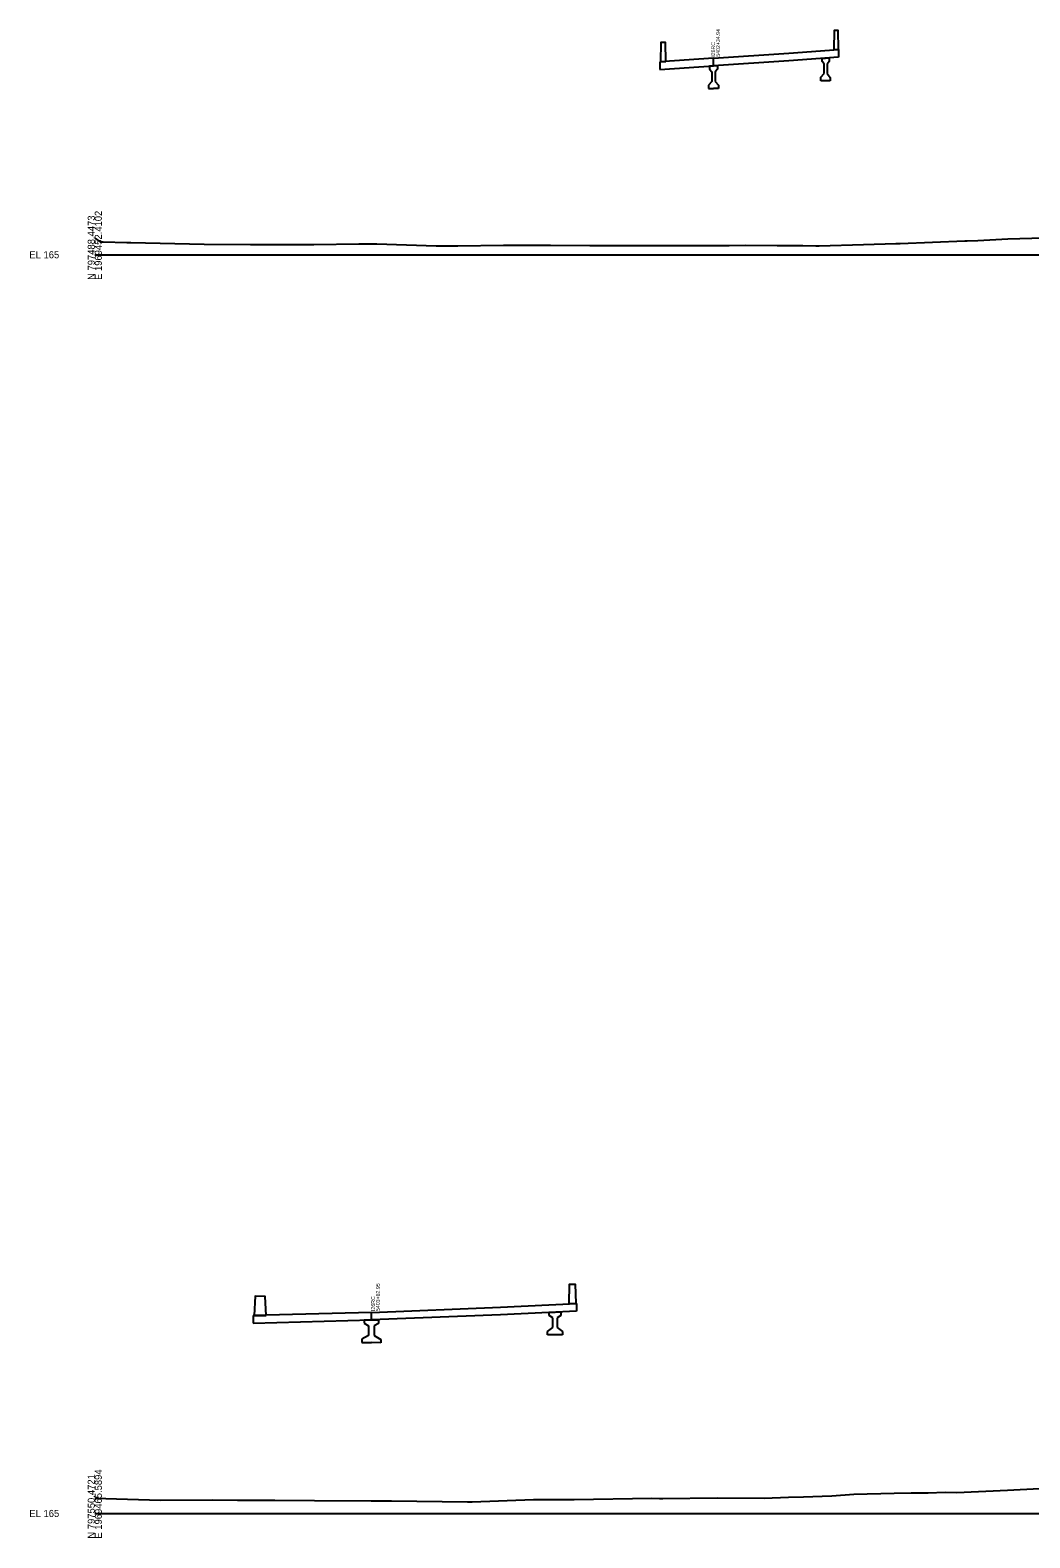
# Model space of a CAD drawing. Extents: x 1017 to 19997, y -1947 to 50737.
# Drawn here: x 13974 to 14372, y 39490 to 40089 of the extents above; entities that cross this region are included whole.
import ezdxf

# ---------------------------------------------------------------- set-up
doc = ezdxf.new("R2010")
doc.units = 0
for name, color, linetype in [('RD_GPK_XS_Cell', 7, 'Continuous'), ('RD_XS_ExGround', 7, 'Continuous'), ('RD_XS_PaveOvlay', 7, 'Continuous'), ('RD_XS_TX_Notes', 7, 'Continuous')]:
    doc.layers.add(name, color=color, linetype=linetype)

msp = doc.modelspace()

# ---------------------------------------------------------------- linework, layer by layer
at = {"layer": 'RD_GPK_XS_Cell'}
for p, q in [((14000, 40000), (14600, 40000)), ((14000, 39500), (14600, 39500))]:
    msp.add_line(p, q, dxfattribs=at)
at = {"layer": 'RD_XS_ExGround'}
for points in [[(14000, 40006.65), (14002.16, 40005.18), (14003.27, 40005.11), (14012.72, 40004.92), (14014.34, 40004.91), (14043.46, 40004.19), (14061.91, 40004.02), (14074.2, 40004.12), (14087.03, 40004.08), (14104.96, 40004.35), (14112.14, 40004.38), (14135.69, 40003.55), (14144.25, 40003.6), (14162.38, 40003.82), (14166.44, 40003.79), (14171.05, 40003.8), (14181.03, 40003.76), (14196.69, 40003.65), (14203.23, 40003.67), (14207.25, 40003.68), (14227.93, 40003.64), (14252.12, 40003.74), (14258.67, 40003.75), (14271.16, 40003.69), (14281.42, 40003.67), (14286.53, 40003.49), (14287.85, 40003.48), (14305.52, 40004.1), (14318.31, 40004.5), (14319.17, 40004.51), (14320.04, 40004.51), (14345.69, 40005.51), (14346.65, 40005.5), (14350.91, 40005.7), (14362.84, 40006.3), (14386.85, 40006.97)], [(14000, 39506.06), (14012.93, 39505.7), (14026.1, 39505.34), (14046.82, 39505.47), (14056.7, 39505.21), (14071.55, 39505.27), (14087.3, 39505.18), (14109.84, 39504.98), (14117.9, 39504.95), (14148.12, 39504.62), (14148.5, 39504.61), (14149.99, 39504.64), (14174.35, 39505.51), (14190.5, 39505.59), (14221.4, 39506.01), (14224.35, 39505.88), (14225.7, 39505.88), (14247.36, 39506.14), (14265.97, 39506.01), (14275.67, 39506.44), (14281.65, 39506.64), (14289, 39506.85), (14292.87, 39506.99), (14301.56, 39507.64), (14317.71, 39508.11), (14324.37, 39508.17), (14331.16, 39508.14), (14337.95, 39508.39), (14342.53, 39508.36), (14362.69, 39509.29), (14390.64, 39510.64)]]:
    msp.add_lwpolyline(points, dxfattribs=at)
at = {"layer": 'RD_XS_PaveOvlay'}
for points in [[(14293.8, 40081.37), (14293.94, 40089.19), (14295.31, 40089.16), (14295.45, 40081.49)], [(14226.9, 40076.76), (14226.72, 40084.27), (14224.92, 40084.29), (14224.75, 40076.63)], [(14245.88, 40078.04), (14275.73, 40080.09), (14295.59, 40081.5)], [(14295.45, 40081.49), (14293.8, 40081.37)], [(14295.59, 40081.5), (14295.59, 40078.5)], [(14245.88, 40078.04), (14224.57, 40076.62)], [(14224.57, 40076.62), (14224.57, 40073.62)], [(14224.57, 40073.62), (14245.88, 40075.04)], [(14224.75, 40076.63), (14226.9, 40076.76)], [(14245.88, 40075.04), (14244.33, 40074.93)], [(14244.33, 40074.93), (14244.33, 40073.73)], [(14244.33, 40073.73), (14245.26, 40072.72)], [(14295.59, 40078.5), (14275.73, 40077.09), (14245.88, 40075.04)], [(14245.88, 40075.04), (14245.88, 40078.04)], [(14245.88, 40075.04), (14247.44, 40075.15)], [(14247.44, 40073.68), (14246.5, 40072.7)], [(14247.44, 40075.15), (14247.44, 40073.68)], [(14289.02, 40078.01), (14290.42, 40078.12), (14291.8, 40078.22)], [(14289.02, 40076.81), (14289.02, 40078.01)], [(14289.87, 40075.79), (14289.02, 40076.81)], [(14289.87, 40071.96), (14289.87, 40075.79)], [(14291.8, 40076.75), (14290.97, 40075.77)], [(14290.97, 40075.77), (14290.97, 40071.94)], [(14291.8, 40078.22), (14291.8, 40076.75)], [(14245.26, 40068.88), (14243.86, 40067.41)], [(14243.86, 40067.41), (14243.86, 40066.08)], [(14245.26, 40072.72), (14245.26, 40068.88)], [(14246.5, 40072.7), (14246.5, 40068.86)], [(14246.5, 40068.86), (14247.9, 40067.34)], [(14288.55, 40070.49), (14289.87, 40071.96)], [(14288.55, 40069.15), (14288.55, 40070.49)], [(14292.21, 40069.07), (14290.42, 40069.12), (14288.55, 40069.15)], [(14290.97, 40071.94), (14292.21, 40070.41)], [(14292.21, 40070.41), (14292.21, 40069.07)], [(14243.86, 40066.08), (14245.88, 40066.04)], [(14247.9, 40066.01), (14245.88, 40066.04)], [(14247.9, 40067.34), (14247.9, 40066.01)], [(14188.44, 39583.25), (14188.67, 39591.08), (14190.93, 39591.06), (14191.16, 39583.39)], [(14068.07, 39578.69), (14067.67, 39586.2), (14063.67, 39586.25), (14063.27, 39578.58)], [(14109.91, 39579.86), (14161.24, 39581.91), (14191.39, 39583.4)], [(14191.16, 39583.39), (14188.44, 39583.25)], [(14191.39, 39583.4), (14191.39, 39580.4)], [(14109.91, 39579.86), (14062.87, 39578.58)], [(14062.87, 39578.58), (14062.87, 39575.58)], [(14062.87, 39575.58), (14109.91, 39576.86)], [(14063.27, 39578.58), (14068.07, 39578.69)], [(14109.91, 39576.86), (14107.03, 39576.76)], [(14107.03, 39576.76), (14107.03, 39575.56)], [(14191.39, 39580.4), (14161.24, 39578.91), (14109.91, 39576.86)], [(14109.91, 39576.86), (14109.91, 39579.86)], [(14109.91, 39576.86), (14112.8, 39576.96)], [(14112.8, 39576.96), (14112.8, 39575.5)], [(14180.62, 39579.87), (14182.89, 39579.98), (14185.15, 39580.09)], [(14180.62, 39578.67), (14180.62, 39579.87)], [(14181.98, 39577.65), (14180.62, 39578.67)], [(14181.98, 39573.82), (14181.98, 39577.65)], [(14185.15, 39578.62), (14183.79, 39577.64)], [(14183.79, 39577.64), (14183.79, 39573.8)], [(14185.15, 39580.09), (14185.15, 39578.62)], [(14108.76, 39570.7), (14106.16, 39569.23)], [(14107.03, 39575.56), (14108.76, 39574.54)], [(14108.76, 39574.54), (14108.76, 39570.7)], [(14112.8, 39575.5), (14111.07, 39574.51)], [(14111.07, 39574.51), (14111.07, 39570.68)], [(14111.07, 39570.68), (14113.66, 39569.16)], [(14179.94, 39572.34), (14181.98, 39573.82)], [(14179.94, 39571.01), (14179.94, 39572.34)], [(14185.83, 39570.95), (14182.89, 39570.98), (14179.94, 39571.01)], [(14183.79, 39573.8), (14185.83, 39572.28)], [(14185.83, 39572.28), (14185.83, 39570.95)], [(14106.16, 39569.23), (14106.16, 39567.9)], [(14106.16, 39567.9), (14109.91, 39567.86)], [(14113.66, 39567.82), (14109.91, 39567.86)], [(14113.66, 39569.16), (14113.66, 39567.82)]]:
    msp.add_lwpolyline(points, dxfattribs=at)

# ---------------------------------------------------------------- texts
at = {"layer": 'RD_GPK_XS_Cell'}
for s, p in [('N 797488.4473', (14000, 39990)), ('E 1969452.4102', (14002.8, 39990)), ('E 1969465.5894', (14002.8, 39490)), ('N 797550.4721', (14000, 39490))]:
    msp.add_text(s, height=2.8, rotation=90, dxfattribs=at).set_placement(p)
for p in [(13974, 39998.6), (13974, 39498.6)]:
    msp.add_text('EL 165', height=2.8, dxfattribs=at).set_placement(p)
at = {"layer": 'RD_XS_TX_Notes'}
for s, p in [(' 5402+34.94', (14248.43, 40078.07)), (' I26RC', (14246.47, 40078.07)), (' 5403+82.95', (14113.26, 39579.84)), (' I26RC', (14111.31, 39579.84))]:
    msp.add_text(s, height=1.5, rotation=90, dxfattribs=at).set_placement(p)

doc.saveas('drawing.dxf')
